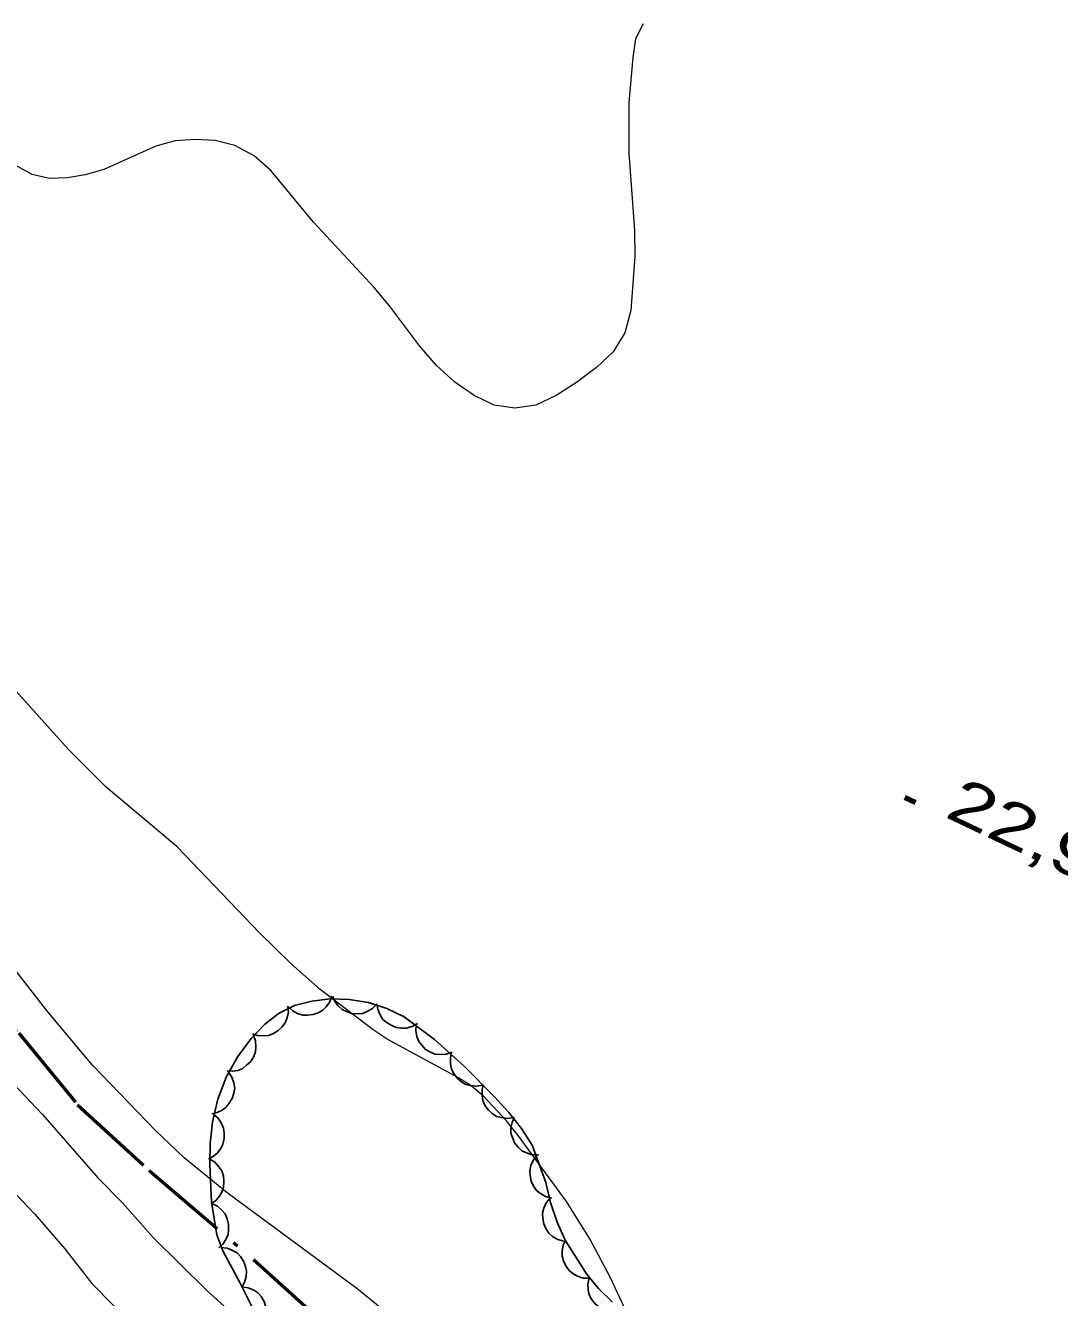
# Model space of a CAD drawing. Extents: x 356765 to 358572, y 5103174 to 5104650.
# Drawn here: x 357612.77 to 357647.43, y 5103773.58 to 5103816.2 of the extents above; entities that cross this region are included whole.
import ezdxf

# ---------------------------------------------------------------- set-up
doc = ezdxf.new("R2010")
doc.units = 0
doc.header["$LTSCALE"] = 0.6
for name, pattern in [('DASH_DOUBLE_DOT', [9.2, 5, -1.2, 0.3, -1.2, 0.3, -1.2]), ('DOT_DASHED', [7.7, 5, -1.2, 0.3, -1.2]), ('LONG_DASHED', [7.5, 6, -1.5])]:
    doc.linetypes.add(name, pattern=pattern)
for name, color, linetype, lineweight in [('2', 7, 'Continuous', 13), ('3', 7, 'Continuous', 140), ('4', 7, 'Continuous', 90), ('44', 7, 'Continuous', 25)]:
    doc.layers.add(name, color=color, linetype=linetype, lineweight=lineweight)

msp = doc.modelspace()

# ---------------------------------------------------------------- linework, layer by layer
at = {"layer": '2', "linetype": 'LONG_DASHED'}
msp.add_lwpolyline([(357633.47, 5103816.25), (357633.22, 5103815.75), (357633.12, 5103815.12), (357632.99, 5103813.62), (357632.99, 5103811.92), (357633.18, 5103809.34), (357633.19, 5103808.46), (357633.06, 5103806.65), (357632.86, 5103805.9), (357632.47, 5103805.26), (357631.91, 5103804.74), (357631.24, 5103804.23), (357630.56, 5103803.8), (357629.87, 5103803.48), (357629.17, 5103803.38), (357628.48, 5103803.48), (357627.81, 5103803.8), (357627.16, 5103804.25), (357626.54, 5103804.8), (357625.97, 5103805.46), (357624.97, 5103806.8), (357624.45, 5103807.42), (357622.42, 5103809.61), (357620.99, 5103811.34), (357620.43, 5103811.83), (357619.79, 5103812.17), (357619.13, 5103812.34), (357618.45, 5103812.38), (357617.79, 5103812.33), (357617.14, 5103812.15), (357615.39, 5103811.37), (357614.77, 5103811.19), (357614.18, 5103811.09), (357613.57, 5103811.07), (357612.99, 5103811.2), (357612.45, 5103811.5)], dxfattribs=at)
at = {"layer": '2'}
for points in [[(357633.93, 5103770.92), (357632.37, 5103774.26), (357631.68, 5103775.55), (357630.9, 5103776.8), (357629.28, 5103779.01), (357628.89, 5103779.5), (357628.11, 5103780.34), (357627.71, 5103780.67), (357627.28, 5103780.94), (357624.89, 5103782.24), (357624.42, 5103782.55), (357622.65, 5103783.9), (357621.67, 5103784.76), (357620.61, 5103785.8), (357617.84, 5103788.69), (357615.47, 5103790.68), (357614.2, 5103791.95), (357611.85, 5103794.55)], [(357624.96, 5103773), (357623.87, 5103773.88), (357619.53, 5103777.09), (357618.09, 5103778.26), (357617.13, 5103779.18), (357615.01, 5103781.37), (357613.52, 5103783.15), (357611.78, 5103785.37), (357609.82, 5103787.7), (357609.37, 5103788.05), (357607.15, 5103789.26), (357606.07, 5103789.96), (357605.59, 5103790.38), (357603.57, 5103792.72), (357602.56, 5103793.75)], [(357612.34, 5103780.76), (357613.34, 5103779.71), (357615.19, 5103777.59), (357616.02, 5103776.75), (357617.05, 5103775.59), (357618.85, 5103773.82), (357621.3, 5103771.59)], [(357610, 5103779.61), (357613.08, 5103776.37), (357614.09, 5103775.21), (357614.99, 5103774.05), (357617.17, 5103771.84)]]:
    msp.add_lwpolyline(points, dxfattribs=at)
at = {"layer": '3'}
msp.add_line((357642.24, 5103790.33), (357642.6, 5103790.16), dxfattribs=at)
at = {"layer": '4', "linetype": 'DASH_DOUBLE_DOT', "lineweight": 53}
msp.add_lwpolyline([(357569.72, 5103816.21), (357572.12, 5103814.67), (357573.76, 5103813.38), (357575.65, 5103812.24), (357577.74, 5103810.88), (357579.5, 5103809.72), (357582.07, 5103807.88), (357584.54, 5103806.32), (357587.25, 5103804.01), (357590.84, 5103801.04), (357593.86, 5103797.84), (357596.43, 5103795.24), (357600.13, 5103791.86), (357602.42, 5103789.99), (357605, 5103788.59), (357607.59, 5103786.91), (357610.29, 5103784.55), (357612.54, 5103782.44), (357614.51, 5103780.04), (357616.91, 5103777.84), (357620.41, 5103774.86), (357623.76, 5103771.83)], dxfattribs=at)
at = {"layer": '44', "linetype": 'DOT_DASHED'}
msp.add_lwpolyline([(357632.44, 5103773.43), (357631.98, 5103773.88), (357631.57, 5103774.38), (357630.86, 5103775.5), (357630.59, 5103776.11), (357630.37, 5103776.76), (357630.21, 5103777.44), (357629.75, 5103778.68), (357629.39, 5103779.24), (357628.97, 5103779.78), (357628.49, 5103780.3), (357627.48, 5103781.32), (357626.48, 5103782.23), (357625.46, 5103782.98), (357624.88, 5103783.26), (357624.26, 5103783.46), (357623.62, 5103783.57), (357622.98, 5103783.59), (357622.37, 5103783.51), (357621.79, 5103783.36), (357621.27, 5103783.11), (357620.79, 5103782.74), (357620.33, 5103782.26), (357619.89, 5103781.66), (357619.51, 5103780.98), (357619.21, 5103780.23), (357619.04, 5103779.47), (357618.96, 5103778.74), (357618.95, 5103778.04), (357619, 5103776.78), (357619.18, 5103775.68), (357619.38, 5103775.15), (357619.95, 5103774.09), (357620.52, 5103772.94)], dxfattribs=at)
at = {"layer": '44'}
for points in [[(357623.04, 5103783.68), (357622.97, 5103783.49), (357622.85, 5103783.32), (357622.74, 5103783.21), (357622.58, 5103783.12), (357622.41, 5103783.06), (357622.22, 5103783.04), (357622.06, 5103783.04), (357621.89, 5103783.1), (357621.73, 5103783.19), (357621.59, 5103783.31)], [(357624.55, 5103783.41), (357624.4, 5103783.26), (357624.22, 5103783.16), (357624.07, 5103783.1), (357623.9, 5103783.08), (357623.71, 5103783.1), (357623.53, 5103783.16), (357623.38, 5103783.23), (357623.25, 5103783.35), (357623.14, 5103783.5), (357623.07, 5103783.66)], [(357625.91, 5103782.76), (357625.73, 5103782.66), (357625.53, 5103782.61), (357625.36, 5103782.6), (357625.19, 5103782.63), (357625.02, 5103782.7), (357624.86, 5103782.81), (357624.74, 5103782.91), (357624.65, 5103783.07), (357624.58, 5103783.24), (357624.55, 5103783.42)], [(357621.56, 5103783.34), (357621.58, 5103783.13), (357621.53, 5103782.93), (357621.47, 5103782.78), (357621.36, 5103782.64), (357621.23, 5103782.51), (357621.06, 5103782.42), (357620.91, 5103782.36), (357620.73, 5103782.35), (357620.55, 5103782.36), (357620.38, 5103782.42)], [(357627.07, 5103781.8), (357626.87, 5103781.73), (357626.67, 5103781.72), (357626.5, 5103781.73), (357626.34, 5103781.8), (357626.18, 5103781.89), (357626.05, 5103782.03), (357625.95, 5103782.16), (357625.89, 5103782.32), (357625.85, 5103782.51), (357625.86, 5103782.69)], [(357620.41, 5103782.37), (357620.48, 5103782.18), (357620.49, 5103781.98), (357620.48, 5103781.81), (357620.42, 5103781.65), (357620.32, 5103781.49), (357620.18, 5103781.36), (357620.05, 5103781.25), (357619.89, 5103781.19), (357619.71, 5103781.16), (357619.53, 5103781.17)], [(357628.1, 5103780.7), (357627.89, 5103780.66), (357627.69, 5103780.68), (357627.53, 5103780.72), (357627.38, 5103780.81), (357627.24, 5103780.93), (357627.13, 5103781.09), (357627.05, 5103781.23), (357627.01, 5103781.4), (357627.01, 5103781.59), (357627.04, 5103781.76)], [(357619.57, 5103781.13), (357619.69, 5103780.96), (357619.75, 5103780.77), (357619.78, 5103780.6), (357619.75, 5103780.43), (357619.7, 5103780.25), (357619.6, 5103780.09), (357619.5, 5103779.96), (357619.36, 5103779.86), (357619.19, 5103779.78), (357619.01, 5103779.74)], [(357629.13, 5103779.61), (357628.92, 5103779.58), (357628.72, 5103779.61), (357628.56, 5103779.65), (357628.41, 5103779.75), (357628.28, 5103779.87), (357628.17, 5103780.03), (357628.1, 5103780.18), (357628.07, 5103780.35), (357628.07, 5103780.54), (357628.11, 5103780.71)], [(357619.07, 5103779.72), (357619.23, 5103779.59), (357619.34, 5103779.41), (357619.41, 5103779.26), (357619.43, 5103779.09), (357619.43, 5103778.91), (357619.38, 5103778.72), (357619.32, 5103778.57), (357619.2, 5103778.43), (357619.06, 5103778.31), (357618.9, 5103778.23)], [(357629.96, 5103778.36), (357629.75, 5103778.36), (357629.56, 5103778.43), (357629.41, 5103778.5), (357629.28, 5103778.62), (357629.16, 5103778.76), (357629.09, 5103778.94), (357629.04, 5103779.09), (357629.04, 5103779.27), (357629.08, 5103779.45), (357629.15, 5103779.62)], [(357630.41, 5103776.91), (357630.2, 5103776.96), (357630.03, 5103777.07), (357629.9, 5103777.17), (357629.8, 5103777.31), (357629.72, 5103777.48), (357629.68, 5103777.67), (357629.67, 5103777.83), (357629.71, 5103778), (357629.78, 5103778.17), (357629.88, 5103778.32)], [(357618.94, 5103778.23), (357619.12, 5103778.12), (357619.25, 5103777.96), (357619.35, 5103777.83), (357619.4, 5103777.66), (357619.42, 5103777.47), (357619.4, 5103777.28), (357619.36, 5103777.13), (357619.27, 5103776.98), (357619.15, 5103776.83), (357619, 5103776.73)], [(357619.01, 5103776.73), (357619.2, 5103776.64), (357619.35, 5103776.51), (357619.46, 5103776.38), (357619.53, 5103776.22), (357619.57, 5103776.04), (357619.57, 5103775.85), (357619.56, 5103775.69), (357619.48, 5103775.53), (357619.38, 5103775.37), (357619.25, 5103775.25)], [(357630.81, 5103775.47), (357630.61, 5103775.52), (357630.43, 5103775.63), (357630.31, 5103775.74), (357630.21, 5103775.89), (357630.14, 5103776.05), (357630.11, 5103776.24), (357630.1, 5103776.41), (357630.14, 5103776.58), (357630.22, 5103776.75), (357630.33, 5103776.89)], [(357631.67, 5103774.23), (357631.46, 5103774.23), (357631.27, 5103774.3), (357631.12, 5103774.37), (357630.99, 5103774.49), (357630.88, 5103774.64), (357630.8, 5103774.81), (357630.76, 5103774.97), (357630.76, 5103775.14), (357630.79, 5103775.33), (357630.87, 5103775.49)], [(357619.32, 5103775.26), (357619.53, 5103775.24), (357619.71, 5103775.16), (357619.86, 5103775.08), (357619.98, 5103774.95), (357620.08, 5103774.8), (357620.14, 5103774.62), (357620.18, 5103774.46), (357620.16, 5103774.28), (357620.11, 5103774.1), (357620.03, 5103773.94)], [(357632.72, 5103773.16), (357632.52, 5103773.11), (357632.31, 5103773.13), (357632.15, 5103773.17), (357632, 5103773.26), (357631.86, 5103773.37), (357631.74, 5103773.53), (357631.66, 5103773.67), (357631.63, 5103773.84), (357631.62, 5103774.03), (357631.65, 5103774.2)], [(357620.02, 5103773.94), (357620.23, 5103773.91), (357620.42, 5103773.83), (357620.56, 5103773.74), (357620.67, 5103773.61), (357620.77, 5103773.45), (357620.82, 5103773.26), (357620.85, 5103773.1), (357620.83, 5103772.93), (357620.78, 5103772.75), (357620.69, 5103772.6)]]:
    msp.add_lwpolyline(points, dxfattribs=at)

# ---------------------------------------------------------------- texts
at = {"layer": '3', "width": 1.35}
msp.add_text('22,9   ', height=1.5, rotation=334.619, dxfattribs=at).set_placement((357643.54, 5103789.7))

doc.saveas('drawing.dxf')
